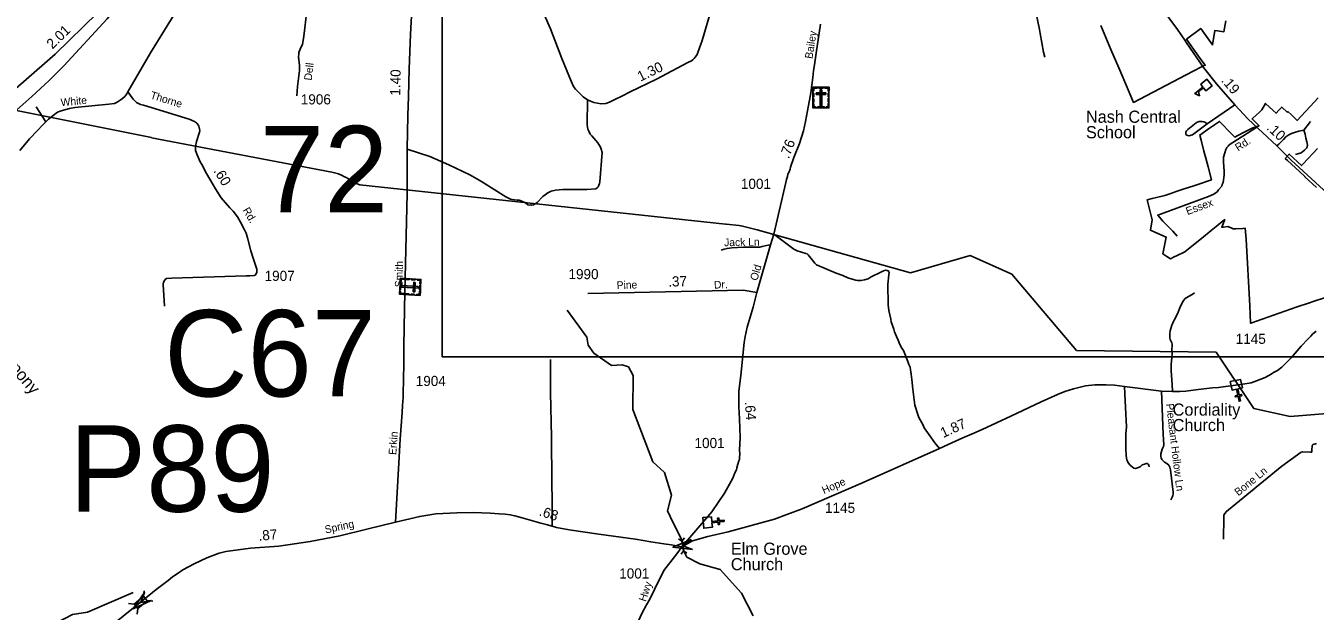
# Model space of a CAD drawing. Extents: x 2220236 to 2384410, y 720751 to 894131.
# Drawn here: x 2294491 to 2310420, y 798460 to 805685 of the extents above; entities that cross this region are included whole.
import ezdxf

# ---------------------------------------------------------------- set-up
doc = ezdxf.new("R2010")
doc.units = 0
doc.layers.add('Default', color=7, linetype='Continuous')

msp = doc.modelspace()

# ---------------------------------------------------------------- linework, layer by layer
at = {"layer": 'Default'}
for p, q in [((2294618, 804685), (2294737, 804500)), ((2309425, 804709), (2309086, 804475)), ((2310363, 804502), (2310278, 804395)), ((2308624, 801852), (2308626, 801889)), ((2302555, 799354), (2302597, 799325)), ((2302628, 799365), (2302597, 799325)), ((2302597, 799325), (2302617, 799206)), ((2302586, 799165), (2302617, 799206)), ((2302659, 799177), (2302617, 799206)), ((2295946, 798643), (2295953, 798712)), ((2295761, 798553), (2295830, 798547)), ((2295990, 798590), (2296059, 798583)), ((2295868, 798424), (2295875, 798492))]:
    msp.add_line(p, q, dxfattribs=at)
for points in [[(2299634, 818159), (2318694, 818159), (2318694, 801601), (2299634, 801601), (2299634, 818159)], [(2292592, 803356), (2293004, 803604), (2293503, 803938), (2293873, 804224), (2294268, 804551), (2294567, 804812), (2294780, 805008), (2294960, 805192), (2295496, 805771), (2295825, 806170), (2295961, 806343), (2296882, 807532), (2297484, 808294), (2297676, 808537), (2297737, 808613)], [(2310720, 803479), (2310124, 804025), (2309946, 804205), (2309592, 804531), (2309425, 804709), (2309202, 804968), (2309040, 805169), (2308830, 805474), (2308809, 805508), (2308718, 805639), (2308126, 806442), (2307600, 807164), (2307241, 807648), (2307024, 807981), (2306912, 808126), (2306875, 808192), (2306847, 808269), (2306826, 808349), (2306817, 808419), (2306807, 808596), (2306808, 808640), (2306817, 808697)], [(2297555, 808535), (2297325, 808258), (2296708, 807459), (2296006, 806559), (2295742, 806240), (2295564, 806033), (2295376, 805844), (2294852, 805335), (2294464, 804992), (2294032, 804624), (2293708, 804361), (2293414, 804136), (2293195, 803979), (2292894, 803773), (2292503, 803515), (2292211, 803331), (2291723, 803055), (2291281, 802811), (2290606, 802486)], [(2299317, 806967), (2299245, 805577), (2299228, 805155), (2299220, 804811), (2299212, 804579), (2299202, 804163), (2299201, 803611), (2299174, 802406), (2299163, 801735), (2299161, 801468), (2299156, 801368), (2299152, 801098), (2299146, 800999), (2299139, 800911), (2299115, 800584), (2299058, 799560)], [(2295752, 804872), (2296033, 805350), (2296723, 806475), (2296748, 806511), (2296774, 806542), (2296818, 806584), (2296905, 806645), (2296961, 806666), (2297008, 806688), (2297092, 806717), (2297716, 806921), (2297749, 806926), (2297775, 806932), (2297887, 806943)], [(2297887, 806943), (2297958, 806468), (2297979, 806357), (2297986, 806285), (2297980, 806127), (2297976, 806079), (2297965, 805979), (2297959, 805861), (2297953, 805803), (2297935, 805624), (2297922, 805528), (2297909, 805460), (2297880, 805396), (2297866, 805356), (2297863, 805334), (2297861, 805302), (2297874, 805196), (2297871, 805134), (2297847, 804936), (2297840, 804820)], [(2307079, 805299), (2307062, 805361), (2307041, 805477), (2307023, 805592), (2307015, 805640), (2306880, 806301), (2306878, 806316), (2306874, 806324), (2306887, 806358), (2306893, 806371), (2306905, 806385), (2306913, 806397), (2306992, 806454), (2307071, 806520)], [(2302972, 805923), (2302846, 805502), (2302827, 805447), (2302817, 805427), (2302786, 805333), (2302776, 805317), (2302762, 805299), (2302747, 805280), (2302731, 805266), (2302715, 805254), (2302669, 805234), (2302282, 805028), (2301957, 804870), (2301864, 804819), (2301761, 804770), (2301701, 804744), (2301655, 804727), (2301597, 804722), (2301507, 804739), (2301467, 804753), (2301431, 804773), (2301378, 804810), (2301334, 804849), (2301283, 804905), (2301259, 804937), (2301228, 805002), (2301111, 805281), (2300974, 805649), (2300660, 806360)], [(2286729, 806028), (2287062, 806105), (2296043, 804305)], [(2303521, 802394), (2303691, 802980), (2303734, 803114), (2303881, 803751), (2303888, 803790), (2303902, 803824), (2303906, 803854), (2303921, 803884), (2303933, 803914), (2303939, 803940), (2303981, 804058), (2304047, 804233), (2304100, 804389), (2304124, 804502), (2304147, 804636), (2304179, 804812), (2304189, 804856), (2304215, 805046), (2304224, 805130), (2304239, 805233), (2304253, 805349), (2304309, 805707)], [(2309314, 805748), (2309291, 805610), (2309212, 805623), (2309181, 805628), (2309152, 805450), (2309005, 805650), (2308828, 805520), (2308916, 805397), (2309021, 805252), (2309061, 805198), (2309040, 805190), (2309016, 805177), (2308826, 805079), (2308177, 804740), (2308152, 804796), (2308121, 804864), (2308030, 805079), (2307993, 805166), (2307895, 805394), (2307772, 805688)], [(2309314, 805748), (2309291, 805610), (2309212, 805623), (2309181, 805628), (2309152, 805450), (2309005, 805650), (2308828, 805520), (2308916, 805397), (2309021, 805252), (2309061, 805198), (2309040, 805190), (2309016, 805177), (2308826, 805079), (2308177, 804740), (2308152, 804796), (2308121, 804864), (2308030, 805079), (2307993, 805166), (2307895, 805394), (2307772, 805688)], [(2294417, 804144), (2294538, 804291), (2294636, 804392), (2294697, 804459), (2294737, 804500), (2294773, 804531), (2294829, 804580), (2294881, 804620), (2294929, 804636), (2295032, 804665), (2295098, 804676), (2295515, 804716), (2295585, 804725), (2295621, 804743), (2295657, 804767), (2295687, 804787), (2295714, 804813), (2295738, 804844), (2295752, 804872)], [(2295752, 804872), (2295819, 804780), (2295857, 804737), (2295907, 804715), (2295946, 804706), (2296040, 804676), (2296510, 804534), (2296576, 804504), (2296600, 804489), (2296608, 804479), (2296629, 804445), (2296633, 804431), (2296639, 804393), (2296637, 804371), (2296601, 804259), (2296589, 804193), (2296588, 804167), (2296588, 804145), (2296607, 804091), (2296645, 804005), (2296664, 803972), (2296723, 803862), (2296806, 803721), (2296833, 803672), (2296904, 803562), (2297011, 803440), (2297052, 803396), (2297106, 803329), (2297145, 803263), (2297194, 803168), (2297212, 803126), (2297231, 803068), (2297271, 802907), (2297300, 802815), (2297341, 802692), (2297345, 802681), (2297347, 802659), (2297346, 802644), (2297336, 802623), (2297324, 802609), (2297312, 802603), (2297260, 802599), (2297215, 802597)], [(2301431, 804773), (2301426, 804465), (2301429, 804435), (2301433, 804411), (2301445, 804383), (2301465, 804349), (2301482, 804327), (2301558, 804240), (2301591, 804188), (2301605, 804151), (2301607, 804133), (2301612, 804121), (2301582, 803759), (2301578, 803737), (2301572, 803719), (2301560, 803696), (2301548, 803684), (2301531, 803674), (2301421, 803665), (2301127, 803664), (2301033, 803655), (2300983, 803642), (2300939, 803622), (2300906, 803599), (2300880, 803579), (2300809, 803506), (2300783, 803488), (2300761, 803476), (2300739, 803472), (2300729, 803474), (2300713, 803473), (2300693, 803477), (2300663, 803499), (2300617, 803522), (2300586, 803532), (2300560, 803534), (2300500, 803541), (2300480, 803547), (2300420, 803576), (2300134, 803755), (2300092, 803779), (2299977, 803847), (2299718, 803969), (2299482, 804073), (2299202, 804163)], [(2310535, 802329), (2310407, 802287), (2310336, 802262), (2310210, 802219), (2310113, 802186), (2309623, 802015), (2309622, 802014), (2309611, 802227), (2309567, 803052), (2309556, 803187), (2309524, 803185), (2309438, 803181), (2309406, 803180), (2309389, 803187), (2309341, 803209), (2309287, 803201), (2309265, 803198), (2309303, 803294), (2309292, 803286), (2309198, 803209), (2309136, 803159), (2309014, 803060), (2308978, 803031), (2308810, 802895), (2308706, 802846), (2308678, 802832), (2308631, 802810), (2308586, 802838), (2308538, 802870), (2308580, 803077), (2308439, 803137), (2308384, 803161), (2308404, 803291), (2308346, 803537), (2308404, 803552), (2308528, 803584), (2308561, 803592), (2308622, 803613), (2308716, 803644), (2308812, 803675), (2308908, 803707), (2309005, 803739), (2309079, 803763), (2309138, 803783), (2309134, 803800), (2309096, 803944), (2309068, 804052), (2309046, 804136), (2309010, 804274), (2308994, 804336), (2309116, 804421), (2309236, 804504), (2309238, 804505), (2309296, 804446), (2309333, 804407), (2309426, 804311), (2309466, 804333), (2309544, 804371), (2309585, 804393), (2309648, 804426), (2309727, 804451), (2309703, 804474), (2309640, 804535), (2309650, 804545), (2309730, 804620), (2309762, 804650), (2309805, 804728), (2309901, 804638), (2309936, 804605), (2309972, 804644), (2310007, 804682), (2310074, 804619), (2310082, 804627), (2310126, 804586), (2310199, 804518), (2310405, 804741), (2310458, 804797)], [(2310535, 802329), (2310407, 802287), (2310336, 802262), (2310210, 802219), (2310113, 802186), (2309623, 802015), (2309622, 802014), (2309611, 802227), (2309567, 803052), (2309556, 803187), (2309524, 803185), (2309438, 803181), (2309406, 803180), (2309389, 803187), (2309341, 803209), (2309287, 803201), (2309265, 803198), (2309303, 803294), (2309292, 803286), (2309198, 803209), (2309136, 803159), (2309014, 803060), (2308978, 803031), (2308810, 802895), (2308706, 802846), (2308678, 802832), (2308631, 802810), (2308586, 802838), (2308538, 802870), (2308580, 803077), (2308439, 803137), (2308384, 803161), (2308404, 803291), (2308346, 803537), (2308404, 803552), (2308528, 803584), (2308561, 803592), (2308622, 803613), (2308716, 803644), (2308812, 803675), (2308908, 803707), (2309005, 803739), (2309079, 803763), (2309138, 803783), (2309134, 803800), (2309096, 803944), (2309068, 804052), (2309046, 804136), (2309010, 804274), (2308994, 804336), (2309116, 804421), (2309236, 804504), (2309238, 804505), (2309296, 804446), (2309333, 804407), (2309426, 804311), (2309466, 804333), (2309544, 804371), (2309585, 804393), (2309648, 804426), (2309727, 804451), (2309703, 804474), (2309640, 804535), (2309650, 804545), (2309730, 804620), (2309762, 804650), (2309805, 804728), (2309901, 804638), (2309936, 804605), (2309972, 804644), (2310007, 804682), (2310074, 804619), (2310082, 804627), (2310126, 804586), (2310199, 804518), (2310405, 804741), (2310458, 804797)], [(2308716, 803089), (2308661, 803149), (2308538, 803275), (2308475, 803349), (2309102, 803580), (2309166, 803608), (2309210, 803637), (2309225, 803659), (2309265, 803707), (2309270, 803728), (2309282, 803750), (2309295, 803842), (2309297, 803886), (2309288, 804006), (2309289, 804062), (2309302, 804118), (2309316, 804158), (2309330, 804182), (2309343, 804200), (2309359, 804214), (2309504, 804310), (2309526, 804322), (2309697, 804434)], [(2309086, 804475), (2308902, 804341), (2308858, 804327), (2308832, 804334), (2308822, 804344), (2308820, 804356), (2308820, 804372), (2308828, 804388), (2308845, 804405), (2308950, 804488), (2308962, 804494), (2308988, 804502), (2309020, 804504), (2309046, 804499), (2309064, 804491), (2309086, 804475)], [(2296042, 804301), (2298270, 803879), (2298352, 803858), (2298400, 803836), (2298420, 803826), (2298449, 803811), (2298477, 803795), (2298493, 803785), (2298563, 803744), (2298617, 803723), (2303133, 803238), (2303143, 803236), (2303303, 803221), (2303345, 803214), (2303527, 803166), (2305422, 802634), (2306159, 802848), (2306673, 802620), (2307473, 801679), (2309195, 801658), (2309660, 800963), (2310111, 800864), (2310566, 800899)], [(2310278, 804395), (2310217, 804386), (2310164, 804370), (2310128, 804357), (2310094, 804341), (2310059, 804313), (2310029, 804280), (2309996, 804248), (2309970, 804223), (2309946, 804205)], [(2310278, 804395), (2310297, 804347), (2310306, 804299), (2310316, 804253), (2310323, 804211), (2310319, 804192), (2310312, 804175), (2310287, 804151), (2310246, 804119), (2310204, 804103), (2310176, 804096)], [(2310449, 804172), (2310272, 803981), (2310251, 803959), (2310099, 804102), (2310050, 804048), (2310079, 804021), (2310224, 803885), (2310291, 803824), (2310293, 803821), (2310437, 803690)], [(2310449, 804172), (2310272, 803981), (2310251, 803959), (2310099, 804102), (2310050, 804048), (2310079, 804021), (2310224, 803885), (2310291, 803824), (2310293, 803821), (2310437, 803690)], [(2303734, 803114), (2303977, 802929), (2303996, 802919), (2304020, 802909), (2304126, 802876), (2304144, 802869), (2304158, 802859), (2304237, 802754), (2304259, 802734), (2304504, 802633), (2304585, 802605), (2304645, 802574), (2304699, 802557), (2304747, 802545), (2304767, 802541), (2304787, 802540), (2304807, 802540), (2304851, 802548), (2304899, 802563), (2304935, 802585), (2305054, 802645), (2305086, 802659), (2305116, 802667), (2305134, 802665), (2305146, 802660), (2305154, 802650), (2305156, 802642), (2305154, 802610), (2305140, 802495), (2305144, 802240), (2305151, 802172), (2305176, 802064), (2305181, 802032), (2305216, 801941), (2305222, 801909), (2305246, 801851), (2305267, 801805), (2305287, 801751), (2305314, 801708), (2305334, 801678), (2305388, 801541), (2305398, 801503), (2305416, 801473), (2305419, 801437), (2305429, 801387), (2305432, 801351), (2305438, 801319), (2305451, 801198), (2305475, 801004), (2305509, 800888), (2305525, 800852), (2305572, 800763), (2305591, 800723), (2305649, 800636), (2305720, 800539), (2305780, 800469)], [(2303691, 802980), (2303641, 802973), (2303589, 802959), (2303561, 802954), (2303359, 802952), (2303214, 802945), (2303154, 802938), (2303118, 802930), (2303082, 802915)], [(2297215, 802597), (2296291, 802570), (2296231, 802565), (2296211, 802553), (2296203, 802543), (2296193, 802521), (2296188, 802491), (2296203, 802223)], [(2303521, 802394), (2303353, 802420), (2301436, 802379)], [(2302596, 799252), (2302965, 799686), (2303124, 799918), (2303224, 800103), (2303251, 800169), (2303270, 800203), (2303275, 800228), (2303288, 800274), (2303300, 800317), (2303306, 800331), (2303309, 800355), (2303313, 800403), (2303308, 800447), (2303317, 800603), (2303308, 800832), (2303301, 800984), (2303299, 801176), (2303325, 801367), (2303366, 801775), (2303376, 801852), (2303402, 801965), (2303475, 802214), (2303521, 802394)], [(2308626, 801889), (2308628, 801919), (2308647, 801988), (2308655, 802008), (2308671, 802034), (2308677, 802050), (2308720, 802128), (2308749, 802203), (2308784, 802281), (2308812, 802319), (2308834, 802333), (2308913, 802378), (2308929, 802390)], [(2303475, 798402), (2303331, 798682), (2303069, 798973), (2302819, 799045), (2302659, 799127), (2302620, 799201), (2302607, 799265), (2302601, 799313), (2302594, 799341), (2302488, 799550), (2302420, 799698), (2302468, 799890), (2302382, 800172), (2302239, 800304), (2301990, 800951), (2301994, 801368), (2301935, 801477), (2301859, 801500), (2301726, 801491), (2301508, 801646), (2301440, 801745), (2301423, 801843), (2301177, 802174)], [(2302596, 799252), (2302727, 799329), (2302918, 799380), (2303166, 799437), (2303740, 799594), (2303893, 799652), (2304083, 799724), (2304835, 800049), (2305780, 800469), (2305931, 800539), (2306066, 800598), (2306202, 800656), (2306305, 800704), (2306659, 800868), (2307033, 801042), (2307237, 801134), (2307326, 801172), (2307432, 801206), (2307515, 801225), (2307582, 801241), (2307697, 801253), (2307836, 801255), (2307939, 801251), (2308066, 801235), (2308521, 801174), (2308656, 801170), (2308747, 801172), (2308822, 801177), (2308974, 801196), (2309150, 801217), (2309226, 801222), (2309311, 801232), (2309408, 801245), (2309525, 801263), (2309627, 801280), (2309695, 801301), (2309750, 801322), (2309802, 801344), (2309876, 801387), (2309904, 801405), (2309954, 801432), (2310006, 801472), (2310051, 801516), (2310123, 801585), (2310248, 801729), (2310331, 801822), (2310366, 801854), (2310387, 801879), (2310431, 801916)], [(2308626, 801889), (2308626, 801889), (2308624, 801852)], [(2308656, 801170), (2308651, 801256), (2308641, 801427), (2308641, 801504), (2308648, 801590), (2308652, 801639), (2308650, 801700), (2308652, 801726), (2308652, 801756), (2308648, 801772), (2308629, 801813), (2308625, 801829), (2308624, 801852)], [(2300971, 801568), (2300974, 801491), (2300975, 801344), (2300975, 801157), (2300984, 800607), (2300991, 800052), (2300994, 799818), (2300994, 799508)], [(2308369, 800243), (2308365, 800261), (2308358, 800274), (2308347, 800281), (2308333, 800281), (2308312, 800276), (2308282, 800265), (2308260, 800245), (2308237, 800234), (2308213, 800224), (2308199, 800221), (2308181, 800226), (2308158, 800240), (2308132, 800264), (2308111, 800290), (2308099, 800310), (2308092, 800327), (2308087, 800348), (2308084, 800385), (2308082, 800461), (2308082, 800648), (2308087, 800735), (2308077, 800975), (2308068, 801141), (2308066, 801235)], [(2308521, 801174), (2308540, 800643), (2308551, 800511), (2308546, 800491), (2308530, 800459), (2308513, 800401), (2308513, 800369), (2308517, 800353), (2308527, 800333), (2308560, 800299), (2308586, 800284), (2308610, 800260), (2308624, 800236), (2308633, 800204), (2308664, 799927), (2308664, 799905), (2308660, 799887), (2308656, 799877), (2308635, 799832)], [(2310436, 800528), (2310393, 800519), (2310383, 800503), (2310380, 800448), (2310377, 800424), (2310363, 800421), (2310267, 800427), (2310246, 800423), (2310007, 800250), (2309349, 799712), (2309322, 799691), (2309304, 799665), (2309291, 799643), (2309290, 799611), (2309285, 799347)], [(2299058, 799560), (2299358, 799630), (2299558, 799663), (2299817, 799672), (2300021, 799677), (2300228, 799668), (2300337, 799660), (2300414, 799656), (2300474, 799648), (2300532, 799635), (2300624, 799611), (2300855, 799546), (2300918, 799529), (2300994, 799508), (2301049, 799492), (2301205, 799463), (2301572, 799409), (2302021, 799347), (2302212, 799314), (2302375, 799292), (2302462, 799279), (2302507, 799272), (2302596, 799252)], [(2295944, 798600), (2296100, 798726), (2296167, 798778), (2296249, 798840), (2296305, 798884), (2296361, 798919), (2296429, 798971), (2296569, 799045), (2296727, 799118), (2296879, 799174), (2296961, 799195), (2297266, 799236), (2297615, 799263), (2298006, 799319), (2298370, 799388), (2298705, 799474), (2299058, 799560)], [(2301166, 797089), (2301351, 797283), (2301525, 797463), (2301639, 797585), (2301704, 797666), (2301753, 797746), (2301801, 797833), (2301829, 797900), (2301899, 798033), (2301915, 798059), (2302054, 798332), (2302105, 798439), (2302159, 798537), (2302201, 798608), (2302257, 798728), (2302375, 798961), (2302506, 799131), (2302545, 799182), (2302596, 799252)], [(2291999, 798043), (2292309, 797902), (2292659, 797839), (2293617, 797855), (2293784, 797799), (2293983, 797867), (2294083, 797829), (2294192, 797853), (2294324, 797939), (2294398, 797959), (2294531, 797976), (2294567, 797989), (2294591, 798017), (2294698, 798193), (2294821, 798217), (2294878, 798318), (2295069, 798419), (2295252, 798448), (2295816, 798692)], [(2294941, 797792), (2295944, 798600)]]:
    msp.add_lwpolyline(points, dxfattribs=at)
for points in [[(2304214, 804926), (2304413, 804926), (2304413, 804671), (2304214, 804671)], [(2304214, 804882), (2304226, 804882), (2304226, 804915), (2304266, 804915), (2304266, 804926), (2304214, 804926)], [(2304288, 804926), (2304340, 804926), (2304340, 804914), (2304288, 804914)], [(2304323, 804896), (2304305, 804896), (2304305, 804694), (2304323, 804694)], [(2304414, 804882), (2304402, 804882), (2304402, 804915), (2304362, 804915), (2304362, 804926), (2304414, 804926)], [(2309145, 804944), (2309067, 804884), (2309039, 804921), (2308980, 804874), (2308990, 804822), (2308932, 804849), (2309033, 804928), (2309005, 804964), (2309082, 805025)], [(2304214, 804808), (2304214, 804852), (2304226, 804852), (2304226, 804808)], [(2304214, 804741), (2304214, 804784), (2304226, 804784), (2304226, 804741)], [(2304255, 804858), (2304255, 804839), (2304373, 804839), (2304373, 804858)], [(2304402, 804809), (2304402, 804853), (2304413, 804853), (2304413, 804809)], [(2304402, 804743), (2304402, 804787), (2304413, 804787), (2304413, 804743)], [(2304247, 804671), (2304247, 804683), (2304225, 804683), (2304225, 804723), (2304214, 804723), (2304214, 804671)], [(2304272, 804683), (2304357, 804683), (2304357, 804671), (2304272, 804671)], [(2304380, 804671), (2304380, 804683), (2304402, 804683), (2304402, 804723), (2304413, 804723), (2304413, 804671)], [(2299373, 802555), (2299362, 802357), (2299108, 802371), (2299118, 802569)], [(2299127, 802511), (2299122, 802427), (2299111, 802427), (2299115, 802512)], [(2299117, 802536), (2299128, 802536), (2299129, 802558), (2299170, 802555), (2299170, 802567), (2299119, 802569)], [(2299188, 802566), (2299232, 802563), (2299231, 802552), (2299188, 802554)], [(2299255, 802562), (2299299, 802559), (2299298, 802548), (2299255, 802550)], [(2299303, 802518), (2299284, 802519), (2299277, 802402), (2299296, 802401)], [(2299329, 802558), (2299329, 802546), (2299361, 802545), (2299359, 802504), (2299370, 802504), (2299373, 802555)], [(2299109, 802404), (2299121, 802403), (2299120, 802381), (2299160, 802379), (2299159, 802368), (2299108, 802371)], [(2299337, 802448), (2299338, 802467), (2299136, 802478), (2299135, 802459)], [(2299180, 802378), (2299224, 802376), (2299223, 802364), (2299180, 802367)], [(2299246, 802374), (2299289, 802372), (2299289, 802361), (2299246, 802363)], [(2299318, 802359), (2299319, 802370), (2299351, 802368), (2299353, 802409), (2299365, 802408), (2299362, 802357)], [(2299369, 802481), (2299366, 802430), (2299354, 802430), (2299357, 802482)], [(2309521, 801215), (2309465, 801203), (2309480, 801129), (2309511, 801135), (2309514, 801119), (2309483, 801113), (2309495, 801054), (2309479, 801051), (2309467, 801110), (2309436, 801104), (2309433, 801119), (2309464, 801126), (2309449, 801200), (2309393, 801189), (2309371, 801293), (2309499, 801319)], [(2302960, 799625), (2302965, 799568), (2303041, 799576), (2303038, 799608), (2303054, 799609), (2303057, 799578), (2303117, 799584), (2303118, 799568), (2303059, 799562), (2303062, 799530), (2303046, 799528), (2303043, 799560), (2302967, 799552), (2302973, 799495), (2302867, 799484), (2302854, 799614)], [(2302728, 799219), (2302486, 799248), (2302710, 799344), (2302607, 799265)], [(2296039, 798592), (2295818, 798489), (2295958, 798689), (2295911, 798568)], [(2295830, 798547), (2295946, 798643), (2295991, 798589), (2295875, 798492)]]:
    msp.add_lwpolyline(points, close=True, dxfattribs=at)

# ---------------------------------------------------------------- texts
for s, height, rotation, p in [('2.01', 125, 44.1461, (2294820, 805391)), ('Bailey', 95, 81.088, (2304208, 805273)), ('Dell', 95, 83.1852, (2298022, 805006)), ('1.30', 125, 25.8893, (2302083, 804994)), ('1.40', 125, 88.8009, (2299116, 804821)), ('.19', 125, 310.6497, (2309252, 805005)), ('White', 95, 5.4494, (2294927, 804692)), ('Thorne', 95, 343.0927, (2296022, 804789)), ('.10', 125, 317.312, (2309811, 804414)), ('.76', 125, 69.2529, (2303917, 804037)), ('Rd.', 95, 33.3878, (2309468, 804133)), ('.60', 125, 301.5107, (2296806, 803894)), ('Essex', 95, 20.1868, (2308842, 803348)), ('Rd.', 95, 300.5008, (2297167, 803410)), ('Jack Ln', 95, 1.066, (2303119, 802964)), ('Smith', 95, 88.8009, (2299145, 802457)), ('Old', 95, 73.8454, (2303527, 802532)), ('Pine', 95, 1.8994, (2301792, 802435)), ('.37', 125, 1.8994, (2302429, 802465)), ('Dr.', 95, 1.8994, (2302994, 802441)), ('Sapony', 150, 310.313, (2294126, 801643)), ('.64', 125, 274.102, (2303373, 801044)), ('Pleasant Hollow Ln', 95, 276.8275, (2308577, 801017)), ('1.87', 125, 24.513, (2305824, 800596)), ('Erkin', 95, 85.9741, (2299067, 800386)), ('Bone Ln', 95, 39.2471, (2309470, 799877)), ('Hope', 95, 23.9077, (2304351, 799903)), ('.68', 125, 342.0826, (2300823, 799643)), ('Spring', 95, 12.2779, (2298195, 799418)), ('.87', 125, 4.8207, (2297371, 799328)), ('Hwy', 95, 71.7723, (2302150, 798571))]:
    msp.add_text(s, height=height, rotation=rotation, dxfattribs=at).set_placement(p)
for s, height, p in [('1906', 125, (2297888, 804715)), ('Nash Central', 150, (2307588, 804488)), ('72', 1066.3, (2297383, 803384)), ('School', 150, (2307588, 804297)), ('1001', 125, (2303325, 803672)), ('1907', 125, (2297441, 802536)), ('1990', 125, (2301195, 802558)), ('C67', 1066.3, (2296201, 801110)), ('1145', 125, (2309438, 801759)), ('1904', 125, (2299308, 801239)), ('Cordiality', 150, (2308659, 800873)), ('P89', 1066.3, (2295027, 799687)), ('Church', 150, (2308659, 800682)), ('1001', 125, (2302752, 800473)), ('1145', 125, (2304364, 799673)), ('Elm Grove', 150, (2303201, 799156)), ('Church', 150, (2303201, 798965)), ('1001', 125, (2301822, 798863))]:
    msp.add_text(s, height=height, dxfattribs=at).set_placement(p)

doc.saveas('drawing.dxf')
